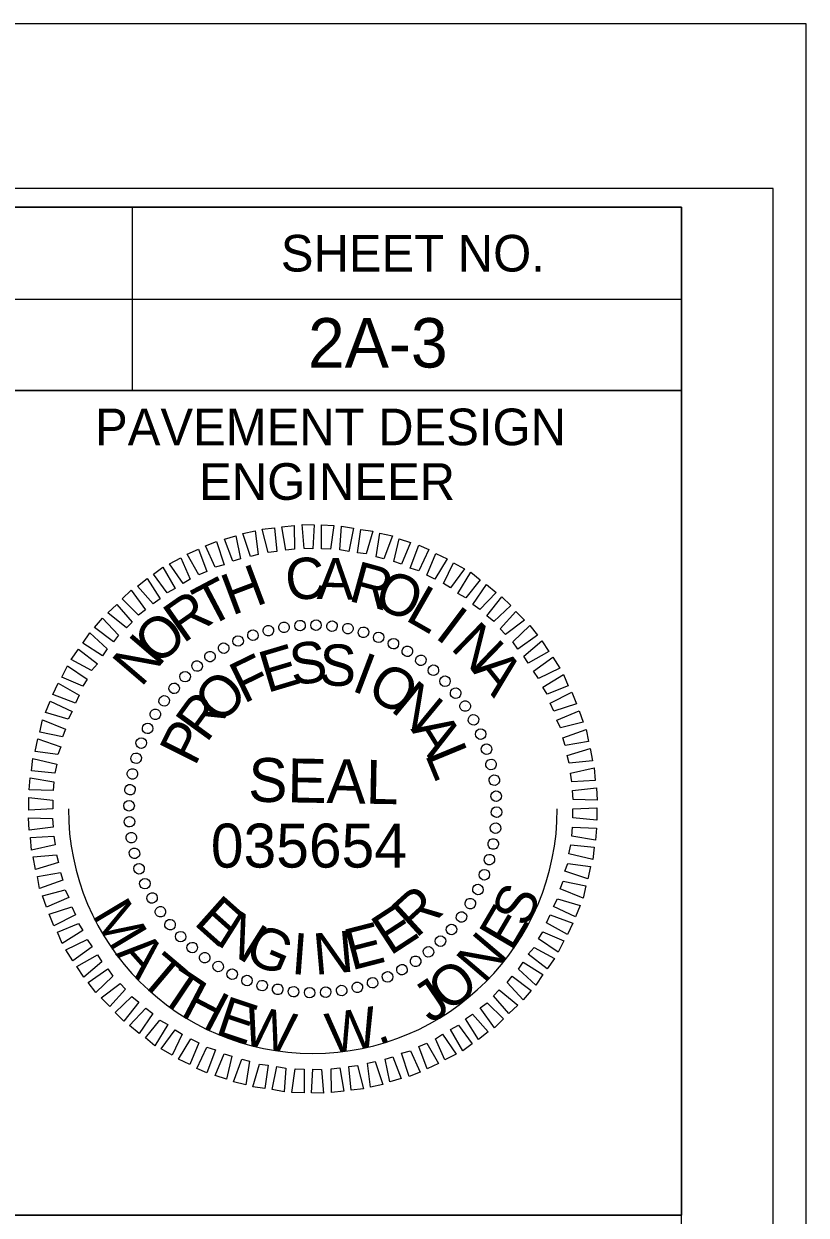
# Model space of a CAD drawing. Extents: x 957297 to 961629, y 830661 to 840840.
# Drawn here: x 960288 to 960394.8, y 838143.7 to 838306.3 of the extents above; entities that cross this region are included whole.
import ezdxf

# ---------------------------------------------------------------- set-up
doc = ezdxf.new("R2010")
doc.units = 0
for name, color, linetype in [('Scratch_Level_0', 7, 'Continuous'), ('Sheet Data Field CELL', 7, 'Continuous'), ('Sheet Plot Border Inside CELL', 7, 'Continuous'), ('Sheet Plot Border Outside CELL', 7, 'Continuous'), ('Sheet Professional Seal CELL', 7, 'Continuous'), ('Sheet Profile Grid Minor CELL', 7, 'Continuous'), ('Sheet Sticker Exception Certification CELL', 7, 'Continuous'), ('Sheet Typical CELL', 7, 'Continuous')]:
    doc.layers.add(name, color=color, linetype=linetype)

msp = doc.modelspace()

# ---------------------------------------------------------------- linework, layer by layer
at = {"layer": 'Scratch_Level_0'}
msp.add_arc((960327.47, 838199.14), 33.36, 180, 360, dxfattribs=at)
at = {"layer": 'Sheet Plot Border Inside CELL'}
msp.add_lwpolyline([(960390.3, 838283.82), (958723.8, 838283.82), (958723.8, 837228.72), (960390.3, 837228.72)], close=True, dxfattribs=at)
at = {"layer": 'Sheet Plot Border Outside CELL'}
msp.add_lwpolyline([(960394.8, 838306.27), (958710.8, 838306.27), (958710.8, 837206.27), (960394.8, 837206.27)], close=True, dxfattribs=at)
at = {"layer": 'Sheet Professional Seal CELL'}
for p, q in [((960321.37, 838223.49), (960321.37, 838223.49)), ((960323.57, 838223.89), (960323.57, 838223.89)), ((960325.72, 838224.19), (960325.72, 838224.19)), ((960327.92, 838224.24), (960327.92, 838224.24)), ((960330.12, 838224.09), (960330.12, 838224.09)), ((960332.27, 838223.74), (960332.27, 838223.74)), ((960334.37, 838223.29), (960334.37, 838223.29)), ((960317.27, 838222.09), (960317.27, 838222.09)), ((960319.27, 838222.89), (960319.27, 838222.89)), ((960336.47, 838222.59), (960336.47, 838222.59)), ((960338.47, 838221.69), (960338.47, 838221.69)), ((960313.42, 838219.94), (960313.42, 838219.94)), ((960315.32, 838221.09), (960315.32, 838221.09)), ((960340.42, 838220.69), (960340.42, 838220.69)), ((960311.67, 838218.69), (960311.67, 838218.69)), ((960342.22, 838219.44), (960342.22, 838219.44)), ((960343.97, 838218.09), (960343.97, 838218.09)), ((960310.02, 838217.19), (960310.02, 838217.19)), ((960345.52, 838216.59), (960345.52, 838216.59)), ((960308.52, 838215.64), (960308.52, 838215.64)), ((960347.02, 838214.94), (960347.02, 838214.94)), ((960307.17, 838213.89), (960307.17, 838213.89)), ((960348.27, 838213.19), (960348.27, 838213.19)), ((960305.92, 838212.09), (960305.92, 838212.09)), ((960304.92, 838210.14), (960304.92, 838210.14)), ((960349.42, 838211.29), (960349.42, 838211.29)), ((960350.42, 838209.34), (960350.42, 838209.34)), ((960304.02, 838208.14), (960304.02, 838208.14)), ((960351.22, 838207.34), (960351.22, 838207.34)), ((960303.32, 838206.04), (960303.32, 838206.04)), ((960351.82, 838205.24), (960351.82, 838205.24)), ((960302.87, 838203.94), (960302.87, 838203.94)), ((960352.22, 838203.04), (960352.22, 838203.04)), ((960302.52, 838201.79), (960302.52, 838201.79)), ((960352.52, 838200.89), (960352.52, 838200.89)), ((960302.37, 838199.59), (960302.37, 838199.59)), ((960327.47, 838199.14), (960327.47, 838199.14)), ((960352.57, 838198.69), (960352.57, 838198.69)), ((960302.42, 838197.39), (960302.42, 838197.39)), ((960352.42, 838196.49), (960352.42, 838196.49)), ((960302.72, 838195.24), (960302.72, 838195.24)), ((960352.07, 838194.34), (960352.07, 838194.34)), ((960303.12, 838193.04), (960303.12, 838193.04)), ((960351.62, 838192.24), (960351.62, 838192.24)), ((960303.72, 838190.94), (960303.72, 838190.94)), ((960304.52, 838188.94), (960304.52, 838188.94)), ((960350.92, 838190.14), (960350.92, 838190.14)), ((960350.02, 838188.14), (960350.02, 838188.14)), ((960305.52, 838186.99), (960305.52, 838186.99)), ((960349.02, 838186.19), (960349.02, 838186.19)), ((960306.67, 838185.09), (960306.67, 838185.09)), ((960347.77, 838184.39), (960347.77, 838184.39)), ((960307.92, 838183.34), (960307.92, 838183.34)), ((960346.42, 838182.64), (960346.42, 838182.64)), ((960309.42, 838181.69), (960309.42, 838181.69)), ((960344.92, 838181.09), (960344.92, 838181.09)), ((960310.97, 838180.19), (960310.97, 838180.19)), ((960343.27, 838179.59), (960343.27, 838179.59)), ((960312.72, 838178.84), (960312.72, 838178.84)), ((960314.52, 838177.59), (960314.52, 838177.59)), ((960341.52, 838178.34), (960341.52, 838178.34)), ((960316.47, 838176.59), (960316.47, 838176.59)), ((960337.67, 838176.19), (960337.67, 838176.19)), ((960339.62, 838177.19), (960339.62, 838177.19)), ((960318.47, 838175.69), (960318.47, 838175.69)), ((960320.57, 838174.99), (960320.57, 838174.99)), ((960322.67, 838174.54), (960322.67, 838174.54)), ((960324.82, 838174.19), (960324.82, 838174.19)), ((960331.37, 838174.39), (960331.37, 838174.39)), ((960333.57, 838174.79), (960333.57, 838174.79)), ((960335.67, 838175.39), (960335.67, 838175.39)), ((960327.02, 838174.04), (960327.02, 838174.04)), ((960329.22, 838174.09), (960329.22, 838174.09))]:
    msp.add_line(p, q, dxfattribs=at)
for points in [[(960323.77, 838234.44), (960323.22, 838237.64), (960324.92, 838237.84), (960324.97, 838234.59)], [(960326.27, 838234.69), (960326.02, 838237.94), (960327.67, 838237.89), (960327.47, 838234.64)], [(960328.67, 838234.64), (960328.67, 838237.89), (960330.32, 838237.84), (960329.87, 838234.59)], [(960331.17, 838234.49), (960331.37, 838237.74), (960333.02, 838237.44), (960332.37, 838234.29)], [(960316.57, 838232.94), (960315.42, 838235.94), (960316.97, 838236.39), (960317.62, 838233.29)], [(960318.97, 838233.59), (960317.92, 838236.74), (960319.62, 838237.09), (960320.02, 838233.84)], [(960321.37, 838234.14), (960320.57, 838237.34), (960322.22, 838237.49), (960322.57, 838234.29)], [(960333.57, 838234.09), (960334.02, 838237.29), (960335.67, 838237.04), (960334.77, 838233.94)], [(960336.12, 838233.54), (960336.62, 838236.79), (960338.32, 838236.39), (960337.17, 838233.29)], [(960338.52, 838232.89), (960339.27, 838235.99), (960340.82, 838235.49), (960339.57, 838232.54)], [(960311.92, 838231.09), (960310.32, 838233.89), (960311.87, 838234.59), (960313.02, 838231.54)], [(960314.12, 838232.14), (960312.82, 838235.04), (960314.32, 838235.64), (960315.37, 838232.44)], [(960340.77, 838231.99), (960341.92, 838235.14), (960343.32, 838234.54), (960341.92, 838231.64)], [(960309.77, 838229.89), (960307.92, 838232.59), (960309.47, 838233.39), (960310.72, 838230.49)], [(960343.02, 838231.04), (960344.27, 838233.99), (960345.82, 838233.29), (960344.12, 838230.49)], [(960345.32, 838229.89), (960346.67, 838232.74), (960348.17, 838231.89), (960346.27, 838229.29)], [(960307.57, 838228.64), (960305.72, 838231.19), (960307.02, 838232.14), (960308.67, 838229.24)], [(960347.27, 838228.54), (960349.02, 838231.44), (960350.32, 838230.39), (960348.37, 838227.94)], [(960305.67, 838227.14), (960303.52, 838229.54), (960304.87, 838230.59), (960306.62, 838227.79)], [(960349.32, 838227.04), (960351.17, 838229.79), (960352.47, 838228.69), (960350.27, 838226.34)], [(960303.67, 838225.59), (960301.47, 838227.79), (960302.67, 838228.99), (960304.62, 838226.29)], [(960351.22, 838225.49), (960353.27, 838228.09), (960354.47, 838226.89), (960352.17, 838224.74)], [(960302.02, 838223.84), (960299.47, 838225.89), (960300.72, 838227.04), (960302.82, 838224.64)], [(960300.27, 838221.94), (960297.67, 838223.89), (960298.77, 838225.19), (960300.97, 838222.84)], [(960353.02, 838223.74), (960355.17, 838226.09), (960356.37, 838224.89), (960353.77, 838222.94)], [(960298.77, 838220.04), (960296.07, 838221.74), (960297.02, 838223.19), (960299.42, 838220.99)], [(960354.77, 838221.94), (960357.07, 838224.19), (960358.12, 838222.84), (960355.47, 838220.94)], [(960356.27, 838219.99), (960358.72, 838222.09), (960359.67, 838220.64), (960356.87, 838219.04)], [(960297.27, 838218.04), (960294.47, 838219.54), (960295.47, 838220.94), (960298.07, 838218.94)], [(960357.57, 838217.94), (960360.22, 838219.84), (960361.17, 838218.34), (960358.27, 838216.94)], [(960296.07, 838215.89), (960293.22, 838217.14), (960293.97, 838218.69), (960296.67, 838216.84)], [(960358.87, 838215.74), (960361.67, 838217.49), (960362.32, 838215.94), (960359.47, 838214.79)], [(960295.07, 838213.59), (960291.97, 838214.74), (960292.72, 838216.29), (960295.57, 838214.69)], [(960359.87, 838213.59), (960362.82, 838215.09), (960363.47, 838213.49), (960360.37, 838212.49)], [(960294.07, 838211.39), (960290.97, 838212.29), (960291.62, 838213.84), (960294.62, 838212.44)], [(960360.77, 838211.24), (960363.82, 838212.54), (960364.37, 838210.99), (960361.27, 838210.19)], [(960293.32, 838208.99), (960290.22, 838209.64), (960290.57, 838211.29), (960293.72, 838210.04)], [(960361.57, 838208.84), (960364.77, 838209.99), (960365.07, 838208.34), (960361.92, 838207.79)], [(960292.67, 838206.59), (960289.57, 838206.99), (960289.92, 838208.69), (960293.07, 838207.64)], [(960362.17, 838206.44), (960365.32, 838207.39), (960365.62, 838205.69), (960362.47, 838205.39)], [(960292.27, 838204.04), (960289.07, 838204.34), (960289.27, 838206.04), (960292.52, 838205.24)], [(960362.62, 838204.04), (960365.87, 838204.74), (960366.02, 838203.04), (960362.82, 838202.84)], [(960292.02, 838201.64), (960288.77, 838201.74), (960288.87, 838203.39), (960292.12, 838202.84)], [(960362.92, 838201.64), (960366.17, 838202.04), (960366.27, 838200.34), (960363.02, 838200.44)], [(960291.97, 838199.14), (960288.72, 838198.99), (960288.72, 838200.69), (960291.97, 838200.34)], [(960362.97, 838199.14), (960366.22, 838199.29), (960366.22, 838197.59), (960362.97, 838197.94)], [(960292.02, 838196.64), (960288.77, 838196.24), (960288.67, 838197.94), (960291.92, 838197.84)], [(960292.32, 838194.24), (960289.07, 838193.54), (960288.92, 838195.24), (960292.12, 838195.44)], [(960362.92, 838196.64), (960366.17, 838196.54), (960366.07, 838194.89), (960362.82, 838195.44)], [(960362.67, 838194.24), (960365.87, 838193.94), (960365.67, 838192.24), (960362.42, 838193.04)], [(960292.77, 838191.84), (960289.62, 838190.89), (960289.32, 838192.59), (960292.47, 838192.89)], [(960293.37, 838189.44), (960290.17, 838188.29), (960289.87, 838189.94), (960293.02, 838190.49)], [(960362.27, 838191.69), (960365.37, 838191.29), (960365.02, 838189.59), (960361.87, 838190.64)], [(960361.62, 838189.29), (960364.72, 838188.64), (960364.37, 838186.99), (960361.22, 838188.24)], [(960294.17, 838187.04), (960291.12, 838185.74), (960290.57, 838187.29), (960293.67, 838188.09)], [(960295.07, 838184.69), (960292.12, 838183.19), (960291.47, 838184.79), (960294.57, 838185.79)], [(960360.87, 838186.89), (960363.97, 838185.99), (960363.32, 838184.44), (960360.32, 838185.84)], [(960359.87, 838184.69), (960362.97, 838183.54), (960362.22, 838181.99), (960359.37, 838183.59)], [(960296.07, 838182.54), (960293.27, 838180.79), (960292.62, 838182.34), (960295.47, 838183.49)], [(960358.87, 838182.39), (960361.72, 838181.14), (960360.97, 838179.59), (960358.27, 838181.44)], [(960297.37, 838180.34), (960294.72, 838178.44), (960293.77, 838179.94), (960296.67, 838181.34)], [(960298.67, 838178.29), (960296.22, 838176.19), (960295.27, 838177.64), (960298.07, 838179.24)], [(960357.67, 838180.24), (960360.47, 838178.74), (960359.47, 838177.34), (960356.87, 838179.34)], [(960356.17, 838178.24), (960358.87, 838176.54), (960357.92, 838175.09), (960355.52, 838177.29)], [(960300.17, 838176.34), (960297.87, 838174.09), (960296.82, 838175.44), (960299.47, 838177.34)], [(960354.67, 838176.34), (960357.27, 838174.39), (960356.17, 838173.09), (960353.97, 838175.44)], [(960301.92, 838174.54), (960299.77, 838172.19), (960298.57, 838173.39), (960301.17, 838175.34)], [(960352.92, 838174.44), (960355.47, 838172.39), (960354.22, 838171.24), (960352.12, 838173.64)], [(960303.72, 838172.79), (960301.67, 838170.19), (960300.47, 838171.39), (960302.77, 838173.54)], [(960351.27, 838172.69), (960353.47, 838170.49), (960352.27, 838169.29), (960350.32, 838171.99)], [(960305.62, 838171.24), (960303.77, 838168.49), (960302.47, 838169.59), (960304.67, 838171.94)], [(960349.27, 838171.14), (960351.42, 838168.74), (960350.07, 838167.69), (960348.32, 838170.49)], [(960307.67, 838169.74), (960305.92, 838166.84), (960304.62, 838167.89), (960306.57, 838170.34)], [(960347.37, 838169.64), (960349.22, 838167.09), (960347.92, 838166.14), (960346.27, 838169.04)], [(960309.62, 838168.39), (960308.27, 838165.54), (960306.77, 838166.39), (960308.67, 838168.99)], [(960311.92, 838167.24), (960310.67, 838164.29), (960309.12, 838164.99), (960310.82, 838167.79)], [(960345.17, 838168.39), (960347.02, 838165.69), (960345.47, 838164.89), (960344.22, 838167.79)], [(960314.17, 838166.29), (960313.02, 838163.14), (960311.62, 838163.74), (960313.02, 838166.64)], [(960340.82, 838166.14), (960342.12, 838163.24), (960340.62, 838162.64), (960339.57, 838165.84)], [(960343.02, 838167.19), (960344.62, 838164.39), (960343.07, 838163.69), (960341.92, 838166.74)], [(960316.42, 838165.39), (960315.67, 838162.29), (960314.12, 838162.79), (960315.37, 838165.74)], [(960318.82, 838164.74), (960318.32, 838161.49), (960316.62, 838161.89), (960317.77, 838164.99)], [(960335.97, 838164.69), (960337.02, 838161.54), (960335.32, 838161.19), (960334.92, 838164.44)], [(960338.37, 838165.34), (960339.52, 838162.34), (960337.97, 838161.89), (960337.32, 838164.99)], [(960321.37, 838164.19), (960320.92, 838160.99), (960319.27, 838161.24), (960320.17, 838164.34)], [(960323.77, 838163.79), (960323.57, 838160.54), (960321.92, 838160.84), (960322.57, 838163.99)], [(960326.27, 838163.64), (960326.27, 838160.39), (960324.62, 838160.44), (960325.07, 838163.69)], [(960328.67, 838163.59), (960328.92, 838160.34), (960327.27, 838160.39), (960327.47, 838163.64)], [(960331.17, 838163.84), (960331.72, 838160.64), (960330.02, 838160.44), (960329.97, 838163.69)], [(960333.57, 838164.14), (960334.37, 838160.94), (960332.72, 838160.79), (960332.37, 838163.99)]]:
    msp.add_lwpolyline(points, close=True, dxfattribs=at)
for centre, major_axis in [((960323.54, 838223.92), (-0.113, 0.711)), ((960325.72, 838224.16), (-0.05, 0.718)), ((960327.9, 838224.22), (0.013, 0.72)), ((960330.09, 838224.09), (0.075, 0.716)), ((960319.3, 838222.86), (-0.234, 0.681)), ((960321.4, 838223.48), (-0.174, 0.699)), ((960332.25, 838223.76), (0.137, 0.707)), ((960334.38, 838223.25), (0.198, 0.692)), ((960336.45, 838222.56), (0.258, 0.672)), ((960315.31, 838221.08), (-0.349, 0.63)), ((960317.27, 838222.06), (-0.293, 0.658)), ((960338.46, 838221.69), (0.316, 0.647)), ((960340.38, 838220.64), (0.371, 0.617)), ((960313.44, 838219.94), (-0.403, 0.597)), ((960342.21, 838219.43), (0.423, 0.582)), ((960311.68, 838218.64), (-0.453, 0.56)), ((960343.92, 838218.07), (0.472, 0.543)), ((960310.04, 838217.19), (-0.5, 0.518)), ((960345.51, 838216.57), (0.518, 0.5)), ((960308.54, 838215.6), (-0.543, 0.472)), ((960346.96, 838214.93), (0.56, 0.453)), ((960307.18, 838213.89), (-0.582, 0.423)), ((960348.26, 838213.17), (0.597, 0.403)), ((960305.97, 838212.06), (-0.617, 0.371)), ((960349.4, 838211.3), (0.63, 0.349)), ((960304.92, 838210.14), (-0.647, 0.316)), ((960350.38, 838209.35), (0.658, 0.293)), ((960304.05, 838208.13), (-0.672, 0.258)), ((960303.36, 838206.06), (-0.692, 0.198)), ((960351.18, 838207.31), (0.681, 0.234)), ((960351.8, 838205.21), (0.699, 0.174)), ((960302.85, 838203.93), (-0.707, 0.137)), ((960352.24, 838203.07), (0.711, 0.113)), ((960302.52, 838201.77), (-0.716, 0.075)), ((960302.39, 838199.58), (-0.72, 0.013)), ((960352.49, 838200.89), (0.718, 0.05)), ((960352.54, 838198.71), (0.72, -0.013)), ((960302.45, 838197.4), (-0.718, -0.05)), ((960352.41, 838196.52), (0.716, -0.075)), ((960302.69, 838195.22), (-0.711, -0.113)), ((960303.13, 838193.08), (-0.699, -0.174)), ((960352.09, 838194.36), (0.707, -0.137)), ((960351.57, 838192.23), (0.692, -0.198)), ((960303.75, 838190.98), (-0.681, -0.234)), ((960350.88, 838190.16), (0.672, -0.258)), ((960304.55, 838188.94), (-0.658, -0.293)), ((960350.01, 838188.15), (0.647, -0.316)), ((960305.53, 838186.99), (-0.63, -0.349)), ((960306.67, 838185.12), (-0.597, -0.403)), ((960348.96, 838186.23), (0.617, -0.371)), ((960307.98, 838183.36), (-0.56, -0.453)), ((960347.76, 838184.4), (0.582, -0.423)), ((960309.43, 838181.72), (-0.518, -0.5)), ((960346.39, 838182.69), (0.543, -0.472)), ((960311.01, 838180.22), (-0.472, -0.543)), ((960344.89, 838181.1), (0.5, -0.518)), ((960312.72, 838178.85), (-0.423, -0.582)), ((960341.49, 838178.35), (0.403, -0.597)), ((960343.25, 838179.65), (0.453, -0.56)), ((960314.55, 838177.65), (-0.371, -0.617)), ((960316.47, 838176.6), (-0.316, -0.647)), ((960339.63, 838177.21), (0.349, -0.63)), ((960318.48, 838175.73), (-0.258, -0.672)), ((960320.55, 838175.04), (-0.198, -0.692)), ((960335.63, 838175.43), (0.234, -0.681)), ((960337.67, 838176.23), (0.293, -0.658)), ((960322.68, 838174.53), (-0.137, -0.707)), ((960324.84, 838174.2), (-0.075, -0.716)), ((960327.03, 838174.07), (-0.013, -0.72)), ((960329.22, 838174.13), (0.05, -0.718)), ((960331.39, 838174.37), (0.113, -0.711)), ((960333.53, 838174.81), (0.174, -0.699))]:
    msp.add_ellipse(centre, major_axis=major_axis, ratio=0.999708, dxfattribs=at)
at = {"layer": 'Sheet Sticker Exception Certification CELL'}
msp.add_line((960177.75, 838143.72), (960377.79, 838143.72), dxfattribs=at)
at = {"layer": 'Sheet Typical CELL'}
for p, q in [((960302.8, 838281.22), (960302.8, 838256.22)), ((960177.75, 838268.72), (960377.8, 838268.72))]:
    msp.add_line(p, q, dxfattribs=at)
for points in [[(960377.8, 838281.27), (958877.8, 838281.27), (958877.8, 837231.27), (960377.8, 837231.27)], [(960177.75, 838281.27), (960377.8, 838281.27), (960377.8, 838256.22), (960177.75, 838256.22)], [(960277.8, 838256.22), (960377.8, 838256.22), (960377.8, 838143.72), (960277.8, 838143.72)]]:
    msp.add_lwpolyline(points, close=True, dxfattribs=at)

# ---------------------------------------------------------------- texts
at = {"layer": 'Sheet Data Field CELL'}
msp.add_text('2A-3', height=6.75, dxfattribs=at).set_placement((960326.81, 838259.37))
at = {"layer": 'Sheet Professional Seal CELL'}
for s, height, rotation, p in [('C', 5.64, 6.2199, (960324.02, 838227.49)), ('A', 5.64, 359.0203, (960327.97, 838227.79)), ('R', 5.64, 344.6211, (960332.17, 838227.59)), ('H', 5.64, 20.6195, (960316.42, 838225.49)), ('O', 5.64, 337.4212, (960335.52, 838226.84)), ('T', 5.64, 27.8198, (960313.17, 838223.84)), ('L', 5.64, 330.2209, (960339.92, 838224.99)), ('R', 5.64, 35.0205, (960309.77, 838221.64)), ('I', 5.64, 323.0201, (960343.97, 838222.59)), ('O', 5.64, 42.2217, (960306.32, 838218.54)), ('N', 5.64, 315.8189, (960346.12, 838221.04)), ('N', 5.64, 49.4235, (960304.02, 838215.64)), ('E', 5.64, 16.6111, (960321.22, 838214.94)), ('S', 5.64, 7.2556, (960324.67, 838215.99)), ('S', 5.64, 357.9004, (960328.27, 838216.04)), ('F', 5.64, 25.967, (960318.02, 838213.44)), ('I', 5.64, 339.1896, (960332.57, 838215.34)), ('A', 5.64, 308.6172, (960349.07, 838218.09)), ('O', 5.64, 329.8335, (960334.57, 838214.64)), ('O', 5.64, 44.6812, (960314.72, 838210.49)), ('N', 5.64, 320.4766, (960337.92, 838212.64)), ('R', 5.64, 54.0397, (960312.97, 838208.04)), ('P', 5.64, 63.3989, (960311.37, 838204.84)), ('A', 5.64, 301.7603, (960340.77, 838210.04)), ('L', 5.64, 292.4008, (960342.72, 838206.59)), ('SEAL', 5.998, 359, (960318.62, 838200.14)), ('E', 5.64, 318.2769, (960311.07, 838183.49)), ('R', 5.64, 42.4814, (960341.57, 838181.39)), ('E', 5.64, 33.1241, (960338.02, 838179.04)), ('N', 5.64, 327.634, (960314.07, 838180.79)), ('G', 5.64, 336.9902, (960317.87, 838178.54)), ('N', 5.64, 5.0564, (960327.77, 838176.49)), ('E', 5.64, 14.4118, (960332.72, 838177.09)), ('I', 5.64, 355.7012, (960324.42, 838176.64))]:
    msp.add_text(s, height=height, rotation=rotation, dxfattribs=at).set_placement(p)
at = {"layer": 'Sheet Profile Grid Minor CELL'}
msp.add_text('035654', height=5.998, dxfattribs=at).set_placement((960313.55, 838191.14))
for s, rotation, p in [('S', 66.1201, (960356.72, 838182.8)), ('M', 300.9117, (960297.24, 838184.67)), ('E', 59.5371, (960354.65, 838179.55)), ('N', 49.6054, (960350.86, 838175.16)), ('A', 311.5876, (960300.45, 838179.32)), ('T', 319.7734, (960303.55, 838175.68)), ('T', 326.0702, (960306.26, 838173.2)), ('O', 38.9008, (960346, 838171.23)), ('J', 34.0323, (960343.56, 838169.76)), ('H', 332.3669, (960309.24, 838171.03)), ('E', 341.6117, (960313.99, 838168.46)), ('W', 348.1947, (960317.6, 838167.12)), ('W', 9.2459, (960329.76, 838165.71)), ('.', 20.852, (960336.44, 838166.86))]:
    msp.add_text(s, height=5.5, rotation=rotation, dxfattribs=at).set_placement(p)
at = {"layer": 'Sheet Typical CELL'}
for s, height, p in [('SHEET NO.', 5, (960323.1, 838272.47)), ('PAVEMENT DESIGN', 5.0001, (960297.75, 838248.77)), ('ENGINEER', 5, (960311.95, 838241.32))]:
    msp.add_text(s, height=height, dxfattribs=at).set_placement(p)

doc.saveas('drawing.dxf')
